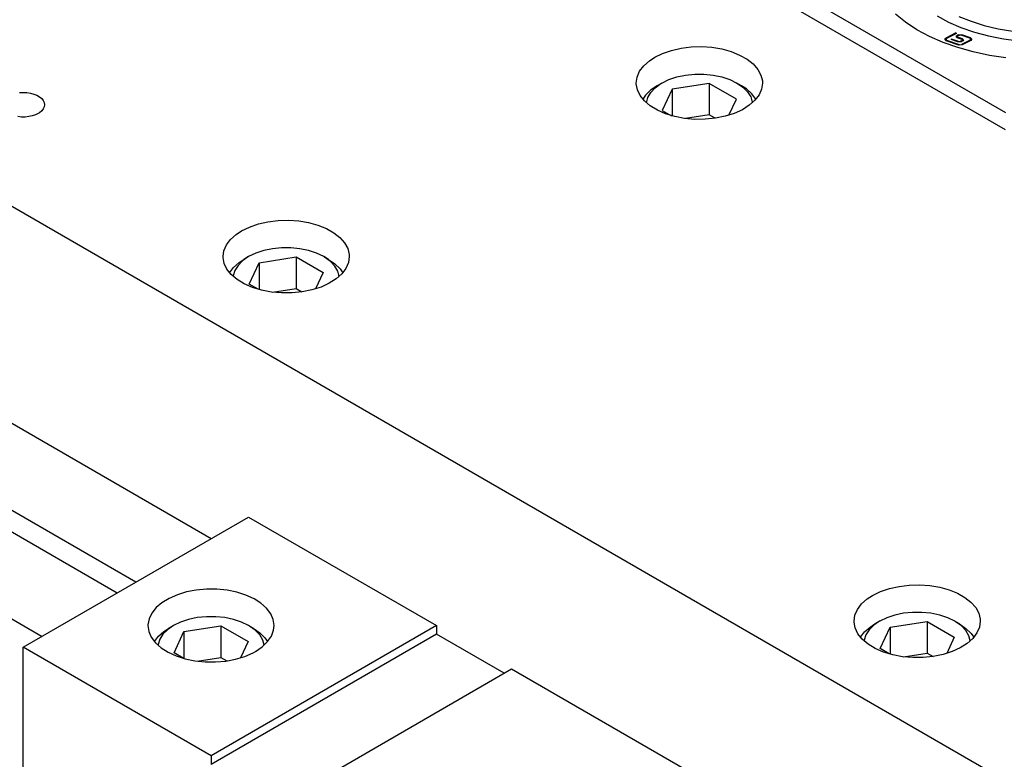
# Model space of a CAD drawing. Header units: inches. Extents: x 3 to 351, y 4 to 271.
# Tile 264 of 530: x 75.99 to 80.62, y 261.49 to 264.97. Entities that reach past the tile are written whole.
import ezdxf

# ---------------------------------------------------------------- set-up
doc = ezdxf.new("R2010")
doc.units = ezdxf.units.IN
doc.header["$LTSCALE"] = 0.5
doc.header["$MEASUREMENT"] = 0
doc.layers.add('DSS', color=7, linetype='Continuous')

msp = doc.modelspace()

# ---------------------------------------------------------------- linework, layer by layer
at = {"layer": 'DSS', "color": 9, "linetype": 'Continuous'}
for p, q in [((83.0382, 259.9946), (73.5276, 265.4855)), ((79.0116, 264.8084), (79.0534, 264.8228)), ((79.0534, 264.8228), (79.0987, 264.8331)), ((79.0987, 264.8331), (79.1464, 264.839)), ((79.1464, 264.839), (79.195, 264.8403)), ((79.195, 264.8403), (79.2433, 264.837)), ((79.2433, 264.837), (79.2901, 264.8292)), ((79.2901, 264.8292), (79.334, 264.8171)), ((78.9228, 264.7501), (78.9493, 264.7737)), ((78.9493, 264.7737), (78.9745, 264.7902)), ((78.9745, 264.7902), (79.0116, 264.8084)), ((79.334, 264.8171), (79.3739, 264.8009)), ((79.3739, 264.8009), (79.4088, 264.7813)), ((79.4088, 264.7813), (79.4375, 264.7586)), ((78.9034, 264.7243), (78.9228, 264.7501)), ((79.4375, 264.7586), (79.4595, 264.7335)), ((79.4595, 264.7335), (79.474, 264.7067)), ((78.8875, 264.669), (78.8915, 264.697)), ((78.8915, 264.697), (78.9034, 264.7243)), ((79.474, 264.7067), (79.4808, 264.6788)), ((78.8876, 264.6653), (78.8875, 264.669)), ((78.8927, 264.6373), (78.8876, 264.6653)), ((78.9056, 264.6102), (78.8927, 264.6373)), ((79.4773, 264.641), (79.4654, 264.6137)), ((79.4813, 264.669), (79.4773, 264.641)), ((79.4808, 264.6788), (79.4813, 264.669)), ((75.985, 264.6241), (76.0024, 264.625)), ((76.0024, 264.625), (76.0199, 264.6241)), ((76.0199, 264.6241), (76.0368, 264.6215)), ((76.0368, 264.6215), (76.0527, 264.6172)), ((76.0527, 264.6172), (76.067, 264.6114)), ((76.067, 264.6114), (76.0794, 264.6043)), ((76.0794, 264.6043), (76.0895, 264.596)), ((76.0895, 264.596), (76.0969, 264.5868)), ((78.926, 264.5847), (78.9056, 264.6102)), ((79.446, 264.588), (79.4195, 264.5644)), ((79.4654, 264.6137), (79.446, 264.588)), ((76.0969, 264.5471), (76.0895, 264.538)), ((76.0969, 264.5868), (76.1014, 264.577)), ((76.1014, 264.5569), (76.0969, 264.5471)), ((76.1014, 264.577), (76.1029, 264.567)), ((76.1029, 264.567), (76.1014, 264.5569)), ((78.9533, 264.5614), (78.926, 264.5847)), ((78.9869, 264.5411), (78.9533, 264.5614)), ((79.0258, 264.5242), (78.9869, 264.5411)), ((79.3867, 264.5436), (79.3485, 264.5262)), ((79.4195, 264.5644), (79.3867, 264.5436)), ((75.9937, 264.5092), (75.9764, 264.5109)), ((76.0112, 264.5092), (75.9937, 264.5092)), ((76.0285, 264.5109), (76.0112, 264.5092)), ((76.0449, 264.5144), (76.0285, 264.5109)), ((76.0601, 264.5194), (76.0449, 264.5144)), ((76.0735, 264.5259), (76.0601, 264.5194)), ((76.0794, 264.5297), (76.0735, 264.5259)), ((76.0895, 264.538), (76.0794, 264.5297)), ((79.0689, 264.5111), (79.0258, 264.5242)), ((79.1152, 264.5024), (79.0689, 264.5111)), ((79.1633, 264.4981), (79.1152, 264.5024)), ((79.212, 264.4984), (79.1633, 264.4981)), ((79.2599, 264.5033), (79.212, 264.4984)), ((79.3058, 264.5126), (79.2599, 264.5033)), ((79.3485, 264.5262), (79.3058, 264.5126)), ((76.8863, 262.5257), (73.5276, 264.4649)), ((76.8863, 262.5257), (73.5276, 264.4649)), ((76.5328, 262.3216), (73.5276, 264.0566)), ((77.03, 263.9737), (77.0671, 263.9919)), ((77.0671, 263.9919), (77.1089, 264.0063)), ((77.1089, 264.0063), (77.1542, 264.0166)), ((77.1542, 264.0166), (77.2018, 264.0225)), ((77.2018, 264.0225), (77.2504, 264.0238)), ((77.2504, 264.0238), (77.2988, 264.0205)), ((77.2988, 264.0205), (77.3456, 264.0127)), ((77.3456, 264.0127), (77.3895, 264.0006)), ((77.3895, 264.0006), (77.4294, 263.9845)), ((76.9783, 263.9336), (77.0048, 263.9572)), ((77.0048, 263.9572), (77.03, 263.9737)), ((77.4294, 263.9845), (77.4642, 263.9648)), ((77.4642, 263.9648), (77.493, 263.9421)), ((77.493, 263.9421), (77.5149, 263.917)), ((76.947, 263.8806), (76.9589, 263.9078)), ((76.9589, 263.9078), (76.9783, 263.9336)), ((77.5149, 263.917), (77.5295, 263.8902)), ((76.943, 263.8525), (76.947, 263.8806)), ((76.9431, 263.8488), (76.943, 263.8525)), ((76.9481, 263.8208), (76.9431, 263.8488)), ((77.5295, 263.8902), (77.5363, 263.8624)), ((77.5368, 263.8525), (77.5328, 263.8245)), ((77.5363, 263.8624), (77.5368, 263.8525)), ((76.961, 263.7937), (76.9481, 263.8208)), ((77.5328, 263.8245), (77.5209, 263.7973)), ((76.9814, 263.7682), (76.961, 263.7937)), ((77.0088, 263.745), (76.9814, 263.7682)), ((77.5015, 263.7715), (77.475, 263.7479)), ((77.5209, 263.7973), (77.5015, 263.7715)), ((77.0423, 263.7246), (77.0088, 263.745)), ((77.0812, 263.7077), (77.0423, 263.7246)), ((77.1244, 263.6946), (77.0812, 263.7077)), ((77.404, 263.7097), (77.3613, 263.6961)), ((77.4422, 263.7271), (77.404, 263.7097)), ((77.475, 263.7479), (77.4422, 263.7271)), ((77.1706, 263.6859), (77.1244, 263.6946)), ((77.2187, 263.6816), (77.1706, 263.6859)), ((77.2674, 263.6819), (77.2187, 263.6816)), ((77.3154, 263.6868), (77.2674, 263.6819)), ((77.3613, 263.6961), (77.3154, 263.6868)), ((76.0024, 262.0154), (77.0631, 262.6278)), ((77.0631, 262.6278), (77.947, 262.1175)), ((76.7708, 262.2754), (76.7277, 262.2624)), ((76.8171, 262.2842), (76.7708, 262.2754)), ((76.8652, 262.2885), (76.8171, 262.2842)), ((76.9139, 262.2882), (76.8652, 262.2885)), ((76.9618, 262.2833), (76.9139, 262.2882)), ((77.0078, 262.2739), (76.9618, 262.2833)), ((77.0504, 262.2603), (77.0078, 262.2739)), ((79.9998, 262.2591), (80.0369, 262.2773)), ((80.0369, 262.2773), (80.0787, 262.2917)), ((80.0787, 262.2917), (80.124, 262.302)), ((80.124, 262.302), (80.1717, 262.3079)), ((80.1717, 262.3079), (80.2203, 262.3092)), ((80.2203, 262.3092), (80.2687, 262.3059)), ((80.2687, 262.3059), (80.3154, 262.2981)), ((80.3154, 262.2981), (80.3594, 262.2859)), ((80.3594, 262.2859), (80.3993, 262.2698)), ((76.6552, 262.2251), (76.6279, 262.2018)), ((76.6888, 262.2454), (76.6552, 262.2251)), ((76.7277, 262.2624), (76.6888, 262.2454)), ((77.0886, 262.2429), (77.0504, 262.2603)), ((77.1214, 262.2222), (77.0886, 262.2429)), ((79.9481, 262.219), (79.9746, 262.2426)), ((79.9746, 262.2426), (79.9998, 262.2591)), ((80.3993, 262.2698), (80.4341, 262.2502)), ((80.4341, 262.2502), (80.4628, 262.2275)), ((80.4628, 262.2275), (80.4848, 262.2024)), ((76.6279, 262.2018), (76.6075, 262.1763)), ((77.1479, 262.1986), (77.1214, 262.2222)), ((77.1673, 262.1728), (77.1479, 262.1986)), ((79.9168, 262.1659), (79.9287, 262.1932)), ((79.9287, 262.1932), (79.9481, 262.219)), ((80.4848, 262.2024), (80.4993, 262.1756)), ((76.5946, 262.1492), (76.5895, 262.1212)), ((76.6075, 262.1763), (76.5946, 262.1492)), ((77.1792, 262.1455), (77.1673, 262.1728)), ((77.1832, 262.1175), (77.1792, 262.1455)), ((79.9129, 262.1379), (79.9168, 262.1659)), ((79.9129, 262.1342), (79.9129, 262.1379)), ((79.918, 262.1062), (79.9129, 262.1342)), ((80.4993, 262.1756), (80.5061, 262.1477)), ((80.5066, 262.1379), (80.5026, 262.1099)), ((80.5061, 262.1477), (80.5066, 262.1379)), ((76.5895, 262.1212), (76.5894, 262.1175)), ((76.5894, 262.1175), (76.5934, 262.0895)), ((76.5934, 262.0895), (76.6053, 262.0622)), ((77.947, 262.1175), (76.8863, 261.5051)), ((77.1706, 262.068), (77.1807, 262.0955)), ((77.1807, 262.0955), (77.1832, 262.1175)), ((77.947, 262.1175), (77.947, 262.0767)), ((79.9309, 262.0791), (79.918, 262.1062)), ((80.5026, 262.1099), (80.4907, 262.0826)), ((76.6053, 262.0622), (76.6247, 262.0364)), ((77.947, 262.0767), (76.8863, 261.4643)), ((77.1277, 262.0177), (77.1527, 262.0419)), ((77.1527, 262.0419), (77.1706, 262.068)), ((78.2652, 261.893), (77.947, 262.0767)), ((79.9513, 262.0536), (79.9309, 262.0791)), ((79.9786, 262.0303), (79.9513, 262.0536)), ((80.4713, 262.0568), (80.4448, 262.0333)), ((80.4907, 262.0826), (80.4713, 262.0568)), ((76.0024, 260.5866), (76.0024, 262.0154)), ((76.8863, 261.5051), (76.0024, 262.0154)), ((76.6247, 262.0364), (76.6512, 262.0128)), ((76.6512, 262.0128), (76.684, 261.9921)), ((77.0839, 261.9895), (77.0962, 261.9963)), ((77.0962, 261.9963), (77.1277, 262.0177)), ((80.0122, 262.01), (79.9786, 262.0303)), ((80.0511, 261.993), (80.0122, 262.01)), ((80.0942, 261.98), (80.0511, 261.993)), ((80.3738, 261.9951), (80.3312, 261.9815)), ((80.412, 262.0125), (80.3738, 261.9951)), ((80.4448, 262.0333), (80.412, 262.0125)), ((76.684, 261.9921), (76.7222, 261.9747)), ((76.7222, 261.9747), (76.7649, 261.9611)), ((76.7649, 261.9611), (76.8108, 261.9517)), ((76.8108, 261.9517), (76.8588, 261.9468)), ((76.8588, 261.9468), (76.9075, 261.9465)), ((76.9075, 261.9465), (76.9556, 261.9508)), ((76.9556, 261.9508), (77.0018, 261.9596)), ((77.0018, 261.9596), (77.045, 261.9726)), ((77.045, 261.9726), (77.0839, 261.9895)), ((80.1405, 261.9712), (80.0942, 261.98)), ((80.1886, 261.9669), (80.1405, 261.9712)), ((80.2373, 261.9672), (80.1886, 261.9669)), ((80.2852, 261.9721), (80.2373, 261.9672)), ((80.3312, 261.9815), (80.2852, 261.9721)), ((77.2399, 261.301), (78.3005, 261.9134)), ((78.3005, 261.9134), (79.1844, 261.4031)), ((76.8863, 261.5051), (76.8863, 261.4643))]:
    msp.add_line(p, q, dxfattribs=at)
at = {"layer": 'DSS', "color": 30, "linetype": 'Continuous'}
for p, q in [((80.6275, 264.5283), (79.2188, 265.3416)), ((79.1532, 265.2994), (80.6238, 264.4504)), ((80.1547, 264.9549), (80.1074, 264.9928)), ((80.2082, 264.9199), (80.1547, 264.9549)), ((80.2674, 264.8882), (80.2082, 264.9199)), ((80.3317, 264.8599), (80.2674, 264.8882)), ((80.4006, 264.8355), (80.3317, 264.8599)), ((80.4733, 264.8152), (80.4006, 264.8355)), ((80.5491, 264.799), (80.4733, 264.8152)), ((80.6273, 264.7873), (80.5491, 264.799))]:
    msp.add_line(p, q, dxfattribs=at)
at = {"layer": 'DSS', "color": 96, "linetype": 'Continuous'}
for p, q in [((80.3032, 264.9844), (80.3568, 264.9553)), ((80.4051, 264.9827), (80.4631, 264.9593)), ((80.4631, 264.9593), (80.5253, 264.9398)), ((80.3568, 264.9553), (80.4155, 264.9297)), ((80.4155, 264.9297), (80.4787, 264.908)), ((80.5253, 264.9398), (80.591, 264.9244)), ((80.591, 264.9244), (80.6592, 264.9135)), ((80.345, 264.8804), (80.345, 264.8772)), ((80.3486, 264.8698), (80.3486, 264.867)), ((80.3967, 264.891), (80.3967, 264.8878)), ((80.3998, 264.8843), (80.3998, 264.8815)), ((80.4045, 264.895), (80.4045, 264.8919)), ((80.4191, 264.896), (80.4191, 264.8932)), ((80.4217, 264.8693), (80.4217, 264.8662)), ((80.4231, 264.8763), (80.4231, 264.8731)), ((80.4589, 264.8709), (80.4589, 264.8678)), ((80.4598, 264.8819), (80.4598, 264.8788)), ((80.4787, 264.908), (80.5455, 264.8903)), ((80.5455, 264.8903), (80.6153, 264.8769)), ((80.6153, 264.8769), (80.6873, 264.868)), ((80.4036, 264.8645), (80.4036, 264.8619)), ((80.4081, 264.8493), (80.4081, 264.8467)), ((80.4137, 264.8652), (80.4137, 264.8623)), ((80.4182, 264.85), (80.4182, 264.8471))]:
    msp.add_line(p, q, dxfattribs=at)
at = {"layer": 'DSS', "color": 11, "linetype": 'Continuous'}
for p, q in [((80.3403, 264.8743), (80.345, 264.8804)), ((80.3466, 264.8677), (80.3403, 264.8743)), ((80.345, 264.8772), (80.3406, 264.8727)), ((80.3475, 264.8786), (80.3443, 264.8744)), ((80.3443, 264.8744), (80.3486, 264.8698)), ((80.3443, 264.8744), (80.3443, 264.8712)), ((80.3461, 264.8679), (80.3443, 264.8712)), ((80.3915, 264.9045), (80.345, 264.8804)), ((80.3464, 264.8779), (80.345, 264.8772)), ((80.4061, 264.8472), (80.3466, 264.8677)), ((80.394, 264.9027), (80.3475, 264.8786)), ((80.4081, 264.8493), (80.3486, 264.8698)), ((80.3691, 264.8736), (80.3711, 264.8757)), ((80.4016, 264.8624), (80.3691, 264.8736)), ((80.4036, 264.8645), (80.3711, 264.8757)), ((80.3711, 264.8757), (80.3711, 264.8729)), ((80.394, 264.9027), (80.3915, 264.9045)), ((80.3915, 264.9045), (80.3915, 264.9014)), ((80.3935, 264.8868), (80.3967, 264.891)), ((80.3978, 264.8822), (80.3935, 264.8868)), ((80.3967, 264.8878), (80.3939, 264.8852)), ((80.4045, 264.895), (80.3967, 264.891)), ((80.3984, 264.8887), (80.3967, 264.8878)), ((80.3992, 264.8892), (80.3974, 264.8868)), ((80.3974, 264.8868), (80.3998, 264.8843)), ((80.3974, 264.8868), (80.3974, 264.8836)), ((80.3979, 264.8823), (80.3974, 264.8836)), ((80.4211, 264.8742), (80.3978, 264.8822)), ((80.3981, 264.8821), (80.3979, 264.8823)), ((80.4069, 264.8932), (80.3992, 264.8892)), ((80.4231, 264.8763), (80.3998, 264.8843)), ((80.4045, 264.895), (80.4191, 264.896)), ((80.4171, 264.8939), (80.4069, 264.8932)), ((80.4217, 264.8693), (80.4137, 264.8652)), ((80.4241, 264.8675), (80.4162, 264.8634)), ((80.4578, 264.8798), (80.4171, 264.8939)), ((80.4589, 264.8709), (80.4182, 264.85)), ((80.4598, 264.8819), (80.4191, 264.896)), ((80.4613, 264.8691), (80.4207, 264.8482)), ((80.4235, 264.8716), (80.4211, 264.8742)), ((80.4217, 264.8693), (80.4235, 264.8716)), ((80.4235, 264.8684), (80.4225, 264.8666)), ((80.4231, 264.8731), (80.4228, 264.8732)), ((80.4231, 264.8763), (80.4274, 264.8717)), ((80.427, 264.8701), (80.4231, 264.8731)), ((80.4235, 264.8684), (80.4235, 264.8716)), ((80.4274, 264.8717), (80.4241, 264.8675)), ((80.4621, 264.8752), (80.4578, 264.8798)), ((80.4589, 264.8709), (80.4621, 264.8752)), ((80.4598, 264.8819), (80.4661, 264.8753)), ((80.4621, 264.872), (80.46, 264.8684)), ((80.4658, 264.8737), (80.4602, 264.8785)), ((80.4661, 264.8753), (80.4613, 264.8691)), ((80.4621, 264.872), (80.4621, 264.8752)), ((80.4162, 264.8634), (80.4016, 264.8624)), ((80.4036, 264.8645), (80.4137, 264.8652)), ((80.4207, 264.8482), (80.4061, 264.8472)), ((80.4081, 264.8493), (80.4182, 264.85))]:
    msp.add_line(p, q, dxfattribs=at)
at = {"layer": 'DSS', "color": 132, "linetype": 'Continuous'}
for p, q in [((79.0076, 264.669), (79.041, 264.6852)), ((79.041, 264.6852), (79.0788, 264.6978)), ((79.0788, 264.6978), (79.1197, 264.7064)), ((79.1197, 264.7064), (79.1626, 264.7107)), ((79.1626, 264.7107), (79.2062, 264.7107)), ((79.2062, 264.7107), (79.2491, 264.7064)), ((79.2491, 264.7064), (79.2901, 264.6978)), ((79.2901, 264.6978), (79.3278, 264.6852)), ((79.3278, 264.6852), (79.3612, 264.669)), ((78.955, 264.6354), (78.9309, 264.6118)), ((78.9855, 264.6563), (78.955, 264.6354)), ((78.9554, 264.6248), (78.9763, 264.6469)), ((78.9763, 264.6469), (79.0035, 264.6666)), ((79.0076, 264.669), (78.9855, 264.6563)), ((79.0035, 264.6666), (79.0076, 264.669)), ((79.0568, 264.6406), (79.0101, 264.54)), ((79.2311, 264.6676), (79.0568, 264.6406)), ((79.0568, 264.6406), (79.0568, 264.5143)), ((79.3587, 264.5939), (79.2311, 264.6676)), ((79.2311, 264.6676), (79.2311, 264.519)), ((79.3833, 264.6563), (79.3612, 264.669)), ((79.3612, 264.669), (79.3892, 264.6497)), ((79.3612, 264.669), (79.3612, 264.669)), ((79.406, 264.6414), (79.3833, 264.6563)), ((79.3892, 264.6497), (79.411, 264.628)), ((79.432, 264.6185), (79.406, 264.6414)), ((78.9309, 264.6118), (78.918, 264.5934)), ((78.9349, 264.5761), (78.9415, 264.601)), ((78.9415, 264.601), (78.9554, 264.6248)), ((79.3232, 264.5175), (79.3587, 264.5939)), ((79.411, 264.628), (79.4259, 264.6043)), ((79.4259, 264.6043), (79.4335, 264.5795)), ((79.4509, 264.5934), (79.432, 264.6185)), ((79.4335, 264.5795), (79.4339, 264.5761)), ((79.0101, 264.54), (79.0527, 264.5154)), ((79.2311, 264.519), (79.1197, 264.5017)), ((79.2587, 264.5031), (79.2311, 264.519)), ((77.2181, 263.8943), (77.1752, 263.8899)), ((77.2617, 263.8943), (77.2181, 263.8943)), ((77.3046, 263.8899), (77.2617, 263.8943)), ((77.0631, 263.8525), (77.0351, 263.8333)), ((77.0631, 263.8525), (77.041, 263.8398)), ((77.0965, 263.8687), (77.0631, 263.8525)), ((77.0631, 263.8525), (77.0631, 263.8525)), ((77.1342, 263.8813), (77.0965, 263.8687)), ((77.1123, 263.8241), (77.2866, 263.8511)), ((77.1752, 263.8899), (77.1342, 263.8813)), ((77.2866, 263.8511), (77.4142, 263.7774)), ((77.2866, 263.8511), (77.2866, 263.7025)), ((77.3455, 263.8813), (77.3046, 263.8899)), ((77.3833, 263.8687), (77.3455, 263.8813)), ((77.4167, 263.8525), (77.3833, 263.8687)), ((77.4388, 263.8398), (77.4167, 263.8525)), ((77.4208, 263.8501), (77.4167, 263.8525)), ((77.448, 263.8304), (77.4208, 263.8501)), ((76.9734, 263.7769), (76.9923, 263.802)), ((76.9923, 263.802), (77.0183, 263.8249)), ((77.0133, 263.8115), (76.9984, 263.7878)), ((77.0351, 263.8333), (77.0133, 263.8115)), ((77.0183, 263.8249), (77.041, 263.8398)), ((77.0656, 263.7235), (77.1123, 263.8241)), ((77.1123, 263.8241), (77.1123, 263.6978)), ((77.4388, 263.8398), (77.4693, 263.8189)), ((77.4689, 263.8084), (77.448, 263.8304)), ((77.4828, 263.7845), (77.4689, 263.8084)), ((77.4693, 263.8189), (77.4934, 263.7953)), ((76.9908, 263.763), (76.9904, 263.7596)), ((76.9984, 263.7878), (76.9908, 263.763)), ((77.4142, 263.7774), (77.3787, 263.701)), ((77.4894, 263.7596), (77.4828, 263.7845)), ((77.4934, 263.7953), (77.5063, 263.7769)), ((77.1082, 263.6989), (77.0656, 263.7235)), ((77.1752, 263.6853), (77.2866, 263.7025)), ((77.2866, 263.7025), (77.3141, 263.6866)), ((80.1879, 262.1796), (80.145, 262.1753)), ((80.2315, 262.1796), (80.1879, 262.1796)), ((80.2744, 262.1753), (80.2315, 262.1796)), ((76.7429, 262.1337), (76.7096, 262.1175)), ((76.7807, 262.1462), (76.7429, 262.1337)), ((76.8216, 262.1549), (76.7807, 262.1462)), ((76.8645, 262.1592), (76.8216, 262.1549)), ((76.9081, 262.1592), (76.8645, 262.1592)), ((76.951, 262.1549), (76.9081, 262.1592)), ((76.992, 262.1462), (76.951, 262.1549)), ((77.0297, 262.1337), (76.992, 262.1462)), ((77.0631, 262.1175), (77.0297, 262.1337)), ((80.0329, 262.1379), (80.0049, 262.1186)), ((80.0329, 262.1379), (80.0109, 262.1251)), ((80.033, 262.1379), (80.0329, 262.1379)), ((80.0663, 262.1541), (80.033, 262.1379)), ((80.1041, 262.1667), (80.0663, 262.1541)), ((80.0821, 262.1095), (80.2564, 262.1365)), ((80.145, 262.1753), (80.1041, 262.1667)), ((80.2564, 262.1365), (80.384, 262.0628)), ((80.2564, 262.1365), (80.2564, 261.9879)), ((80.3154, 262.1667), (80.2744, 262.1753)), ((80.3531, 262.1541), (80.3154, 262.1667)), ((80.3865, 262.1379), (80.3531, 262.1541)), ((80.4086, 262.1251), (80.3865, 262.1379)), ((80.3906, 262.1355), (80.3865, 262.1379)), ((80.4179, 262.1158), (80.3906, 262.1355)), ((76.6388, 262.067), (76.6647, 262.0899)), ((76.6815, 262.0982), (76.6597, 262.0764)), ((76.6647, 262.0899), (76.6874, 262.1047)), ((76.7095, 262.1175), (76.6815, 262.0982)), ((76.7095, 262.1175), (76.6874, 262.1047)), ((76.7096, 262.1175), (76.7095, 262.1175)), ((76.7121, 261.9885), (76.7587, 262.0891)), ((76.7587, 262.0891), (76.933, 262.116)), ((76.7587, 262.0891), (76.7587, 261.9627)), ((76.933, 262.116), (77.0606, 262.0424)), ((76.933, 262.116), (76.933, 261.9674)), ((77.0852, 262.1047), (77.0631, 262.1175)), ((77.0672, 262.115), (77.0631, 262.1175)), ((77.0945, 262.0954), (77.0672, 262.115)), ((77.0852, 262.1047), (77.1158, 262.0838)), ((77.1153, 262.0733), (77.0945, 262.0954)), ((79.9433, 262.0623), (79.9622, 262.0874)), ((79.9622, 262.0874), (79.9881, 262.1103)), ((79.9831, 262.0968), (79.9682, 262.0732)), ((80.0049, 262.1186), (79.9831, 262.0968)), ((79.9881, 262.1103), (80.0109, 262.1251)), ((80.0355, 262.0089), (80.0821, 262.1095)), ((80.0821, 262.1095), (80.0821, 261.9831)), ((80.4086, 262.1251), (80.4392, 262.1042)), ((80.4387, 262.0937), (80.4179, 262.1158)), ((80.4527, 262.0699), (80.4387, 262.0937)), ((80.4392, 262.1042), (80.4632, 262.0807)), ((76.6199, 262.0419), (76.6388, 262.067)), ((76.6448, 262.0528), (76.6373, 262.028)), ((76.6597, 262.0764), (76.6448, 262.0528)), ((77.0606, 262.0424), (77.0251, 261.966)), ((77.1293, 262.0495), (77.1153, 262.0733)), ((77.1158, 262.0838), (77.1398, 262.0603)), ((77.1358, 262.0246), (77.1293, 262.0495)), ((77.1398, 262.0603), (77.1528, 262.0419)), ((79.9607, 262.0484), (79.9602, 262.045)), ((79.9682, 262.0732), (79.9607, 262.0484)), ((80.384, 262.0628), (80.3485, 261.9864)), ((80.4592, 262.045), (80.4527, 262.0699)), ((80.4632, 262.0807), (80.4762, 262.0623)), ((76.6373, 262.028), (76.6368, 262.0246)), ((80.0781, 261.9843), (80.0355, 262.0089)), ((76.7547, 261.9639), (76.7121, 261.9885)), ((76.8216, 261.9502), (76.933, 261.9674)), ((76.933, 261.9674), (76.9606, 261.9515)), ((80.145, 261.9706), (80.2564, 261.9879)), ((80.2564, 261.9879), (80.284, 261.972))]:
    msp.add_line(p, q, dxfattribs=at)
at = {"layer": 'DSS', "color": 254, "linetype": 'Continuous'}
for p, q in [((76.4444, 262.2706), (73.616, 263.9035)), ((73.3046, 263.675), (76.0908, 262.0665))]:
    msp.add_line(p, q, dxfattribs=at)

doc.saveas('drawing.dxf')
